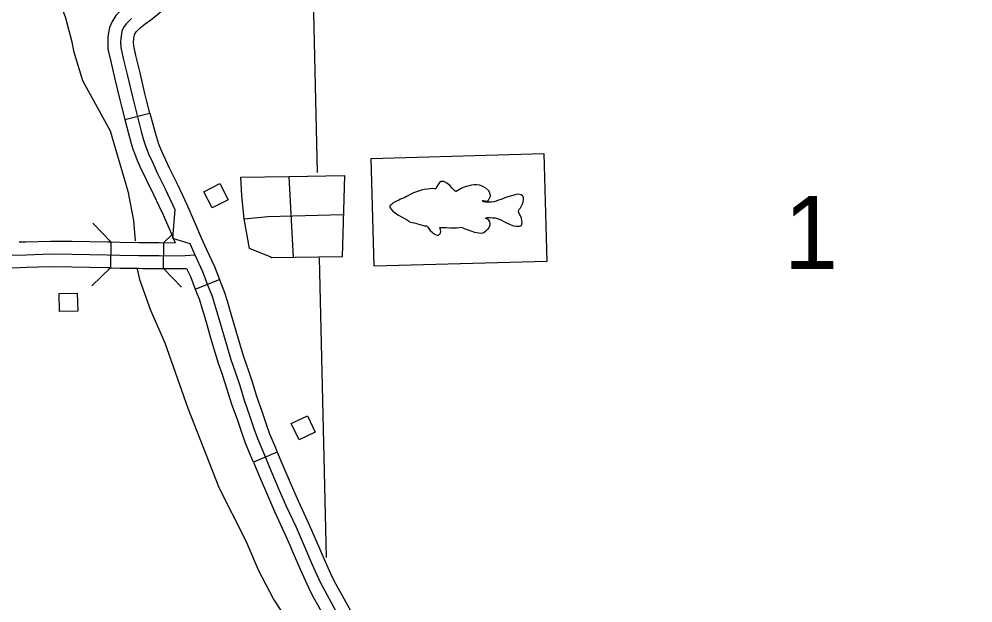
# Model space of a CAD drawing. Extents: x -19 to 366, y -4 to 359.
# Drawn here: x 168.007 to 169.053, y 179.195 to 179.835 of the extents above; entities that cross this region are included whole.
import ezdxf

# ---------------------------------------------------------------- set-up
doc = ezdxf.new("R2010")
doc.units = 0
for name, color, linetype in [('Level 31', 7, 'Continuous'), ('Level 35', 7, 'Continuous'), ('Level 38', 7, 'Continuous'), ('Level 5', 7, 'Continuous'), ('Level 56', 7, 'Continuous'), ('Level 57', 7, 'Continuous'), ('Level 60', 7, 'Continuous')]:
    doc.layers.add(name, color=color, linetype=linetype)

msp = doc.modelspace()

# ---------------------------------------------------------------- linework, layer by layer
at = {"layer": 'Level 31'}
for p, q in [((168.134, 179.8187), (168.1334, 179.8178)), ((168.1229, 179.7247), (168.1504, 179.7318)), ((168.1074, 179.5905), (168.107, 179.5621)), ((168.1653, 179.5613), (168.1656, 179.5897)), ((168.0075, 179.5622), (168.0075, 179.5622)), ((168.2002, 179.5388), (168.2267, 179.5492)), ((168.2302, 179.4442), (168.2302, 179.4442)), ((168.2901, 179.36), (168.2639, 179.349))]:
    msp.add_line(p, q, dxfattribs=at)
for points in [[(168.1573, 179.9071), (168.1569, 179.8999), (168.1568, 179.8948), (168.1562, 179.8908), (168.1551, 179.8854), (168.154, 179.8812), (168.1527, 179.8777), (168.15, 179.8726), (168.1477, 179.8687), (168.144, 179.8645), (168.1391, 179.8602), (168.1348, 179.8572), (168.1276, 179.8519), (168.1205, 179.8461), (168.1131, 179.8386), (168.1097, 179.8334)], [(168.1334, 179.8178), (168.1353, 179.8207), (168.1397, 179.8251), (168.1451, 179.8295), (168.1514, 179.8341), (168.1567, 179.8379), (168.164, 179.8443), (168.1707, 179.8518), (168.1749, 179.8587), (168.1787, 179.8661), (168.1811, 179.8726), (168.1828, 179.8791), (168.1842, 179.8859), (168.1851, 179.8923), (168.1853, 179.8988), (168.1857, 179.9056)], [(168.1097, 179.8334), (168.1089, 179.8321), (168.1061, 179.8256), (168.1046, 179.8177), (168.1044, 179.8145), (168.1041, 179.8103), (168.1043, 179.8018), (168.1074, 179.7884), (168.112, 179.7691), (168.1174, 179.7464), (168.1192, 179.7388), (168.1229, 179.7247)], [(168.1301, 179.8356), (168.1242, 179.8297), (168.1214, 179.8254), (168.1197, 179.8214), (168.1187, 179.816), (168.1186, 179.8136), (168.1183, 179.81), (168.1185, 179.8036), (168.1212, 179.7916), (168.1258, 179.7724), (168.1312, 179.7497), (168.133, 179.7423), (168.1409, 179.7117), (168.1435, 179.7024), (168.1452, 179.6968), (168.1467, 179.6929), (168.1492, 179.6863), (168.1528, 179.6786), (168.1589, 179.6656), (168.1671, 179.6487), (168.1777, 179.6262), (168.1753, 179.5945), (168.1941, 179.5886), (168.1996, 179.5763)], [(168.1504, 179.7318), (168.1468, 179.7458), (168.145, 179.7531), (168.1396, 179.7757), (168.135, 179.7948), (168.1327, 179.8054), (168.1325, 179.8097), (168.1327, 179.8126), (168.1328, 179.8142), (168.1334, 179.8172), (168.134, 179.8187)], [(168.1504, 179.7318), (168.1547, 179.7154), (168.1571, 179.7063), (168.1586, 179.7016), (168.16, 179.6981), (168.1623, 179.6918), (168.1656, 179.6846), (168.1717, 179.6718), (168.1799, 179.6548), (168.1861, 179.6416)], [(168.1229, 179.7247), (168.1272, 179.708), (168.1298, 179.6985), (168.1317, 179.6921), (168.1335, 179.6878), (168.1361, 179.6809), (168.1399, 179.6726), (168.1461, 179.6595), (168.1542, 179.6426), (168.1604, 179.6295)], [(168.1861, 179.6416), (168.1906, 179.6321), (168.1997, 179.6114), (168.2071, 179.5943), (168.2125, 179.5822), (168.2211, 179.5636), (168.2267, 179.5492)], [(168.1604, 179.6295), (168.1648, 179.6203), (168.1737, 179.6), (168.1782, 179.5896)], [(168.0069, 179.5906), (168.0144, 179.5907), (168.0412, 179.5915), (168.0652, 179.5912), (168.104, 179.5905), (168.1074, 179.5905)], [(168.1074, 179.5905), (168.1178, 179.5903), (168.1383, 179.59), (168.143, 179.5899), (168.1606, 179.5898), (168.1782, 179.5896)], [(167.827, 179.5723), (167.8317, 179.5731), (167.8381, 179.5742), (167.8447, 179.5746), (167.8528, 179.5749), (167.8864, 179.5748), (167.9285, 179.5745), (167.9744, 179.5756), (168.0148, 179.5765), (168.0413, 179.5773), (168.065, 179.577), (168.1037, 179.5763), (168.1176, 179.5761)], [(168.1176, 179.5761), (168.1381, 179.5758), (168.1429, 179.5757), (168.1605, 179.5756), (168.1768, 179.5754), (168.1891, 179.5757), (168.1996, 179.5763)], [(168.1996, 179.5763), (168.208, 179.5581), (168.2143, 179.5418), (168.2186, 179.5312), (168.2214, 179.5221), (168.2256, 179.5075), (168.231, 179.4889), (168.2393, 179.4617), (168.2438, 179.4481), (168.2489, 179.433), (168.2538, 179.4169), (168.2597, 179.4004), (168.2645, 179.3861), (168.2684, 179.375), (168.2745, 179.3603), (168.2832, 179.3398), (168.2923, 179.3184), (168.3, 179.3008), (168.3107, 179.2778), (168.3195, 179.2574), (168.3281, 179.2376), (168.3372, 179.2177), (168.3417, 179.2086), (168.3469, 179.1993), (168.358, 179.1792)], [(168.0075, 179.5622), (167.9747, 179.5614), (167.9287, 179.5603), (167.9072, 179.5605)], [(168.107, 179.5621), (168.1035, 179.5621), (168.0648, 179.5628), (168.0414, 179.5631), (168.0152, 179.5623), (168.0075, 179.5622)], [(168.107, 179.5621), (168.1173, 179.5619), (168.138, 179.5616), (168.1427, 179.5615), (168.1604, 179.5614), (168.1769, 179.5612), (168.1907, 179.5615)], [(168.1907, 179.5615), (168.1949, 179.5525), (168.2002, 179.5388)], [(168.2267, 179.5492), (168.2275, 179.547), (168.232, 179.536), (168.235, 179.5261), (168.2393, 179.5115), (168.2446, 179.4929), (168.2528, 179.466), (168.2571, 179.4532)], [(168.2302, 179.4442), (168.2258, 179.4573), (168.2174, 179.4849), (168.212, 179.5036), (168.2078, 179.518), (168.2052, 179.5265), (168.2011, 179.5365), (168.2002, 179.5388)], [(168.2639, 179.349), (168.2614, 179.3548), (168.2551, 179.3699), (168.2511, 179.3815), (168.2463, 179.3957), (168.2403, 179.4124), (168.2353, 179.4287), (168.2303, 179.4436), (168.2302, 179.4442)], [(168.2571, 179.4532), (168.2573, 179.4526), (168.2624, 179.4373), (168.2673, 179.4214), (168.2731, 179.4051), (168.278, 179.3907), (168.2817, 179.38), (168.2876, 179.3658), (168.2901, 179.36)], [(168.2901, 179.36), (168.2962, 179.3453), (168.3053, 179.3241), (168.313, 179.3067), (168.3237, 179.2836), (168.3302, 179.2686)], [(168.2639, 179.349), (168.2701, 179.3342), (168.2793, 179.3128), (168.2871, 179.295), (168.2977, 179.2719), (168.3041, 179.2573)], [(168.3302, 179.2686), (168.3326, 179.263), (168.341, 179.2433), (168.35, 179.2239), (168.3543, 179.2153), (168.3593, 179.2062), (168.3704, 179.1863), (168.3737, 179.1806)], [(168.3041, 179.2573), (168.3065, 179.2518), (168.3151, 179.2318), (168.3244, 179.2116), (168.3291, 179.202), (168.3345, 179.1924), (168.3457, 179.1722), (168.3492, 179.1662)]]:
    msp.add_lwpolyline(points, dxfattribs=at)
at = {"layer": 'Level 35'}
for points in [[(167.9943, 179.9433), (168.0316, 179.8925), (168.0488, 179.8609), (168.0577, 179.8362), (168.0649, 179.8097), (168.0667, 179.7999), (168.0764, 179.7676)], [(168.0764, 179.7676), (168.1067, 179.7124), (168.1261, 179.6462), (168.1324, 179.614), (168.1343, 179.5917)], [(168.2501, 179.6616), (168.3028, 179.6621), (168.3637, 179.6634), (168.3611, 179.5741), (168.2838, 179.5729), (168.2824, 179.574), (168.2598, 179.5832), (168.2537, 179.616), (168.2511, 179.6411)], [(168.2511, 179.6411), (168.2501, 179.6616)], [(168.3028, 179.6621), (168.3076, 179.5734)], [(168.2537, 179.616), (168.2798, 179.6182), (168.362, 179.6204)], [(168.1363, 179.5608), (168.1391, 179.5493), (168.1512, 179.5158), (168.1669, 179.48), (168.1921, 179.4082), (168.2255, 179.3225)], [(169.0108, 178.7444), (168.9803, 178.7487), (168.8788, 178.7657), (168.8119, 178.7809), (168.7559, 178.7903), (168.729, 178.7977), (168.6203, 178.8421), (168.5571, 178.8714), (168.496, 178.9036), (168.4311, 178.9471), (168.4198, 178.9569), (168.4083, 178.9689), (168.394, 178.9886), (168.3433, 179.0761), (168.3158, 179.1402), (168.3048, 179.1683), (168.2959, 179.1842), (168.2858, 179.1994), (168.27, 179.2299), (168.2561, 179.2625), (168.2255, 179.3225)]]:
    msp.add_lwpolyline(points, dxfattribs=at)
at = {"layer": 'Level 38'}
for points in [[(168.0877, 179.6109), (168.1074, 179.5905)], [(168.1656, 179.5897), (168.1744, 179.5984)], [(168.107, 179.5621), (168.0866, 179.5423)], [(168.1852, 179.541), (168.1653, 179.5613)]]:
    msp.add_lwpolyline(points, dxfattribs=at)
at = {"layer": 'Level 5'}
for points in [[(168.3256, 180.032), (168.334, 179.6666)], [(168.3361, 179.5732), (168.3436, 179.2447)]]:
    msp.add_lwpolyline(points, dxfattribs=at)
at = {"layer": 'Level 56'}
for points in [[(168.2097, 179.6453), (168.2272, 179.6544), (168.2363, 179.6368), (168.2188, 179.6278)], [(168.0514, 179.5141), (168.0509, 179.5338), (168.0706, 179.5344), (168.0712, 179.5147)], [(168.3318, 179.3821), (168.3141, 179.3735), (168.3055, 179.3913), (168.3232, 179.3999)]]:
    msp.add_lwpolyline(points, close=True, dxfattribs=at)
at = {"layer": 'Level 57'}
for points in [[(168.3964, 179.5638), (168.393, 179.6821), (168.5823, 179.6875)], [(168.5823, 179.6875), (168.5857, 179.5692), (168.3964, 179.5638)], [(168.4842, 179.6472), (168.482, 179.6496), (168.4792, 179.6522), (168.476, 179.655), (168.4727, 179.6566), (168.4698, 179.6568), (168.4679, 179.6558), (168.4649, 179.6511)], [(168.5218, 179.6341), (168.5184, 179.6342), (168.5162, 179.6346), (168.5147, 179.6358), (168.5159, 179.6358), (168.5181, 179.6357), (168.521, 179.6352), (168.5218, 179.6362), (168.5238, 179.6405), (168.5238, 179.6415), (168.5235, 179.6432), (168.523, 179.6446), (168.522, 179.6466), (168.5187, 179.6496), (168.5149, 179.6517), (168.512, 179.6526), (168.5085, 179.653), (168.5061, 179.6532), (168.5036, 179.6529), (168.5017, 179.6524), (168.499, 179.6518), (168.4973, 179.6512), (168.4951, 179.6504), (168.4932, 179.6497), (168.4917, 179.6491), (168.49, 179.6481), (168.4864, 179.6458), (168.4857, 179.6458), (168.4852, 179.6465), (168.4847, 179.6465), (168.4844, 179.647), (168.4842, 179.6472)], [(168.4649, 179.6511), (168.464, 179.6488), (168.4625, 179.6488), (168.4603, 179.649), (168.4576, 179.6486), (168.4547, 179.6483), (168.4513, 179.648), (168.4484, 179.6474), (168.4437, 179.6458), (168.4394, 179.6444), (168.4367, 179.6427), (168.4341, 179.6414), (168.4319, 179.6403), (168.43, 179.6393), (168.4275, 179.6382), (168.4251, 179.6374), (168.4234, 179.6361), (168.4217, 179.6354), (168.4193, 179.6346), (168.4179, 179.6338), (168.4171, 179.6333), (168.4167, 179.6328), (168.4162, 179.6323), (168.4156, 179.6319), (168.4152, 179.6315), (168.4149, 179.6311)], [(168.5591, 179.6412), (168.5575, 179.6423), (168.556, 179.6426), (168.5537, 179.6427), (168.551, 179.6423), (168.5469, 179.6411)], [(168.528, 179.6346), (168.525, 179.6341), (168.5218, 179.6341)], [(168.5469, 179.6411), (168.543, 179.6398), (168.5396, 179.6387), (168.5357, 179.6371), (168.5326, 179.6361), (168.5301, 179.6353), (168.528, 179.6346)], [(168.5568, 179.6279), (168.558, 179.6302), (168.5589, 179.6324), (168.5596, 179.6346), (168.5602, 179.6366), (168.5602, 179.6386), (168.5597, 179.6403), (168.5591, 179.6412)], [(168.4149, 179.6311), (168.414, 179.6307), (168.4138, 179.6305), (168.4135, 179.63), (168.4136, 179.629), (168.4138, 179.628), (168.4149, 179.6263), (168.4166, 179.6247), (168.4192, 179.6225), (168.4224, 179.6202), (168.4269, 179.6178), (168.4319, 179.615), (168.4329, 179.6143), (168.4339, 179.6136), (168.4351, 179.6127), (168.4366, 179.6122), (168.4381, 179.6118), (168.4403, 179.6116), (168.442, 179.6112), (168.444, 179.6105), (168.4463, 179.6096), (168.4492, 179.6087), (168.4514, 179.6082), (168.4537, 179.6081), (168.4547, 179.6069), (168.4562, 179.6052), (168.4577, 179.603), (168.4602, 179.6009), (168.4622, 179.5992), (168.465, 179.5978), (168.4665, 179.5976), (168.4672, 179.5982), (168.4681, 179.5989), (168.4691, 179.6002), (168.4695, 179.6019), (168.4692, 179.6034), (168.4689, 179.6051), (168.4684, 179.6065), (168.4716, 179.6064), (168.4753, 179.6062), (168.4802, 179.6059), (168.4868, 179.6058), (168.4919, 179.6067), (168.4937, 179.6058), (168.4959, 179.6049), (168.4973, 179.6044)], [(168.5142, 179.6002), (168.5166, 179.6008), (168.5188, 179.6026), (168.5202, 179.6041), (168.5217, 179.6053), (168.5228, 179.6073), (168.5235, 179.6093), (168.5235, 179.611), (168.5232, 179.6127), (168.5221, 179.6144), (168.5211, 179.6151), (168.5199, 179.6158), (168.5186, 179.6165), (168.5208, 179.6171), (168.5233, 179.6172), (168.526, 179.617), (168.5292, 179.6168), (168.5324, 179.6157), (168.5354, 179.6146), (168.5384, 179.6129), (168.5413, 179.6113), (168.5456, 179.6095), (168.549, 179.6083), (168.5525, 179.6077), (168.5557, 179.6078), (168.5576, 179.6083), (168.5583, 179.6098), (168.5587, 179.6118), (168.5584, 179.614), (168.5579, 179.6164), (168.5568, 179.6191), (168.5558, 179.621), (168.555, 179.6227), (168.5547, 179.6237), (168.5549, 179.6252), (168.5559, 179.6267), (168.5568, 179.6279)], [(168.4973, 179.6044), (168.5022, 179.6025), (168.5065, 179.6012), (168.511, 179.6003), (168.5142, 179.6002)]]:
    msp.add_lwpolyline(points, dxfattribs=at)
at = {"layer": 'Level 60'}
for points in [[(176.1271, 2.4436), (175.8876, 11.0613), (175.6472, 19.6792), (175.4061, 28.2972), (175.164, 36.9153), (174.9212, 45.5335), (174.6775, 54.1519), (174.433, 62.7704), (174.1876, 71.389), (173.9414, 80.0077), (173.6944, 88.6266), (173.4466, 97.2456), (173.1979, 105.8647), (172.9484, 114.484), (172.6981, 123.1034), (172.447, 131.7229), (172.195, 140.3425), (171.9422, 148.9623), (171.6886, 157.5822), (171.4342, 166.2022), (171.179, 174.8224), (170.9229, 183.4427), (170.666, 192.0631), (170.4084, 200.6837), (170.1499, 209.3044), (169.8906, 217.9252), (169.6305, 226.5461), (169.3695, 235.1672), (169.1078, 243.7884), (168.8453, 252.4098), (168.5819, 261.0312), (168.3178, 269.6528), (168.0528, 278.2746), (167.7871, 286.8964), (167.5205, 295.5185), (167.2532, 304.1406), (166.985, 312.7629), (166.7161, 321.3853), (166.4463, 330.0078), (166.1758, 338.6305), (165.9044, 347.2533)], [(168.7902, 2.2442), (168.5607, 10.8615), (168.3304, 19.479), (168.0993, 28.0965), (167.8673, 36.7142), (167.6346, 45.3321), (167.4011, 53.95), (167.1668, 62.5681), (166.9316, 71.1863), (166.6957, 79.8047), (166.459, 88.4232), (166.2215, 97.0418), (165.9832, 105.6605), (165.7441, 114.2794), (165.5043, 122.8984), (165.2636, 131.5176), (165.0221, 140.1368), (164.7799, 148.7563), (164.5369, 157.3758), (164.2931, 165.9955), (164.0485, 174.6153), (163.8031, 183.2352), (163.5569, 191.8553), (163.31, 200.4755), (163.0623, 209.0959), (162.8138, 217.7164), (162.5645, 226.337), (162.3145, 234.9577), (162.0637, 243.5786), (161.8121, 252.1997), (161.5597, 260.8208), (161.3066, 269.4421), (161.0527, 278.0636), (160.798, 286.6851), (160.5426, 295.3068), (160.2864, 303.9287), (160.0294, 312.5507), (159.7717, 321.1728), (159.5132, 329.7951), (159.2539, 338.4175), (158.9939, 347.04)], [(0, 172.2839), (7.1335, 172.2883), (14.267, 172.3015), (21.4005, 172.3236), (28.5339, 172.3544), (35.6673, 172.3941), (42.8006, 172.4426), (49.9339, 172.4999), (57.0671, 172.566), (64.2002, 172.6409), (71.3332, 172.7246), (78.4661, 172.8172), (85.5989, 172.9186), (92.7315, 173.0287), (99.8641, 173.1477), (106.9964, 173.2755), (114.1286, 173.4122), (121.2606, 173.5576), (128.3925, 173.7119), (135.5241, 173.8749), (142.6555, 174.0468), (149.7867, 174.2275), (156.9177, 174.417), (164.0485, 174.6153), (171.179, 174.8224), (178.3092, 175.0383), (185.4392, 175.2631), (192.5688, 175.4966), (199.6982, 175.739), (206.8273, 175.9902), (213.9561, 176.2502), (221.0845, 176.5189), (228.2126, 176.7965), (235.3404, 177.083), (242.4677, 177.3782), (249.5948, 177.6822), (256.7214, 177.995), (263.8476, 178.3167), (270.9735, 178.6471), (278.0989, 178.9863), (285.2239, 179.3344), (292.3485, 179.6912), (299.4726, 180.0569), (306.5963, 180.4314), (313.7195, 180.8146), (320.8422, 181.2067), (327.9644, 181.6076), (335.0862, 182.0172), (342.2074, 182.4357)]]:
    msp.add_spline(points, degree=3, dxfattribs=at)

# ---------------------------------------------------------------- texts
at = {"layer": 'Level 5'}
msp.add_text('1', height=0.08, dxfattribs=at).set_placement((168.8456, 179.5609))

doc.saveas('drawing.dxf')
